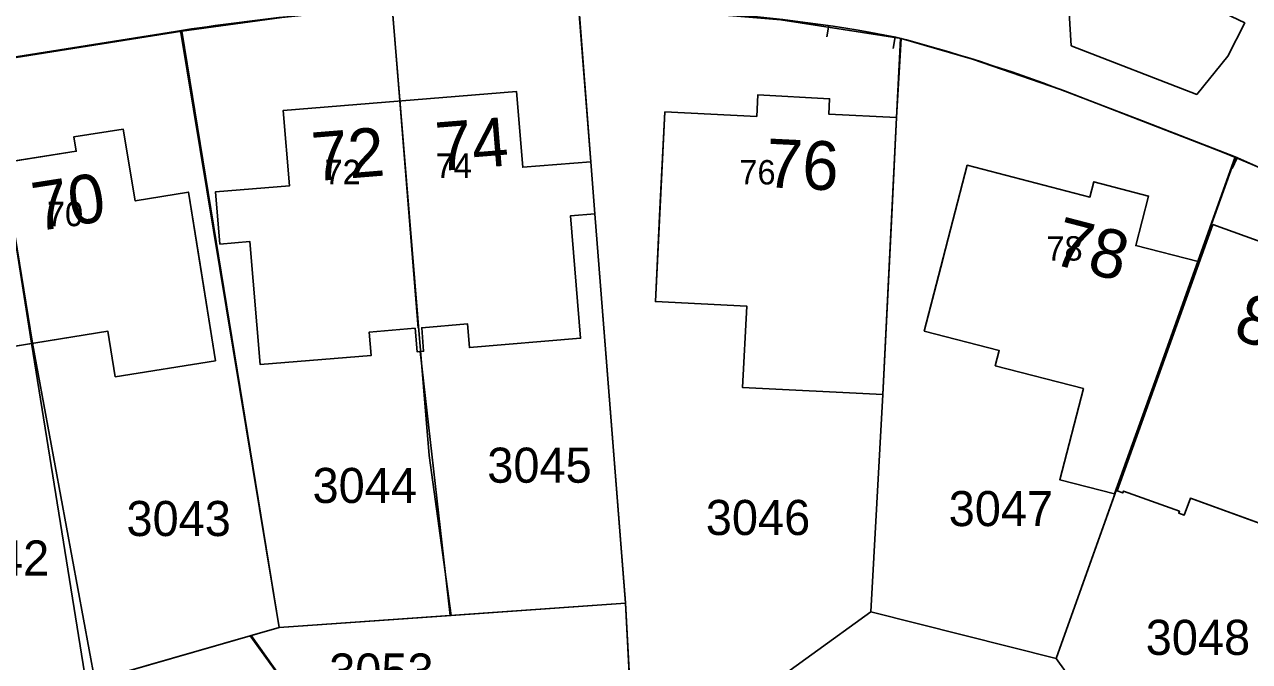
# Model space of a CAD drawing. Extents: x 148816 to 151297, y 399515 to 402500.
# Drawn here: x 150867.6 to 150930.4, y 400875.3 to 400908 of the extents above; entities that cross this region are included whole.
import ezdxf

# ---------------------------------------------------------------- set-up
doc = ezdxf.new("R2010")
doc.units = 0
for name, color, linetype in [('B01 Hoofdgebouw  [D] Norm', 7, 'Continuous'), ('B01 Hoofdgebouw  [T] Norm', 7, 'Continuous'), ('B01 hoofgebouw', 7, 'Continuous'), ('G01 perceelsgrens', 7, 'Continuous'), ('T01 Muur  [T] Gem', 7, 'Continuous'), ('T04 Haag heg  [D] Gem', 7, 'Continuous'), ('V00 Kant verharding algemeen  [T] Norm', 7, 'Continuous'), ('V00 Kant verharding algemeen secundair  [T] Gem', 7, 'Continuous'), ('Z01 perceelnummer', 7, 'Continuous'), ('Z02 huisnummer', 7, 'Continuous'), ('Z02 Huisnummer  [Tekst] Norm', 7, 'Continuous')]:
    doc.layers.add(name, color=color, linetype=linetype)

msp = doc.modelspace()

# ---------------------------------------------------------------- linework, layer by layer
at = {"layer": 'B01 Hoofdgebouw  [D] Norm'}
for p, q in [((150886.814, 400904.093), (150887.758, 400892.446)), ((150866.472, 400900.928), (150867.917, 400891.67))]:
    msp.add_line(p, q, dxfattribs=at)
at = {"layer": 'B01 Hoofdgebouw  [T] Norm'}
for p, q in [((150880.833, 400903.608), (150892.797, 400904.578)), ((150893.112, 400900.69), (150892.797, 400904.578)), ((150905.114, 400903.302), (150905.171, 400904.401)), ((150905.171, 400904.401), (150908.85, 400904.211)), ((150908.85, 400904.211), (150908.81, 400903.422)), ((150881.147, 400899.738), (150880.833, 400903.608)), ((150900.404, 400903.533), (150899.916, 400893.8)), ((150905.114, 400903.302), (150900.404, 400903.533)), ((150908.81, 400903.422), (150912.293, 400903.245)), ((150912.293, 400903.245), (150911.592, 400889.042)), ((150870.092, 400902.245), (150872.622, 400902.655)), ((150870.215, 400901.513), (150870.092, 400902.245)), ((150873.239, 400898.965), (150872.622, 400902.655)), ((150862.731, 400900.344), (150870.215, 400901.513)), ((150893.112, 400900.69), (150896.6, 400900.973)), ((150896.821, 400898.298), (150896.6, 400900.973)), ((150915.917, 400900.794), (150913.71, 400892.286)), ((150915.917, 400900.794), (150922.204, 400899.163)), ((150881.147, 400899.738), (150877.357, 400899.431)), ((150922.204, 400899.163), (150922.411, 400899.95)), ((150922.411, 400899.95), (150925.213, 400899.215)), ((150873.239, 400898.965), (150875.97, 400899.422)), ((150875.97, 400899.422), (150877.361, 400890.77)), ((150877.579, 400896.74), (150877.357, 400899.431)), ((150895.565, 400898.194), (150896.821, 400898.298)), ((150896.084, 400891.918), (150895.565, 400898.194)), ((150928.511, 400897.748), (150923.61, 400884.092)), ((150928.511, 400897.748), (150934.341, 400895.658)), ((150879.123, 400896.883), (150877.579, 400896.74)), ((150879.641, 400890.575), (150879.123, 400896.883)), ((150927.751, 400895.864), (150923.465, 400883.937)), ((150904.61, 400893.565), (150899.916, 400893.8)), ((150904.61, 400893.565), (150904.387, 400889.387)), ((150887.932, 400892.46), (150890.284, 400892.655)), ((150890.284, 400892.655), (150890.384, 400891.446)), ((150871.841, 400892.283), (150864.105, 400891.04)), ((150871.841, 400892.283), (150872.217, 400889.944)), ((150887.596, 400892.433), (150885.244, 400892.24)), ((150885.244, 400892.24), (150885.342, 400891.044)), ((150887.695, 400891.225), (150887.596, 400892.433)), ((150888.031, 400891.252), (150887.932, 400892.46)), ((150917.553, 400891.289), (150913.71, 400892.286)), ((150890.384, 400891.446), (150896.084, 400891.918)), ((150872.217, 400889.944), (150877.361, 400890.77)), ((150885.342, 400891.044), (150879.641, 400890.575)), ((150887.695, 400891.225), (150888.031, 400891.252)), ((150917.352, 400890.515), (150917.553, 400891.289)), ((150921.872, 400889.341), (150917.352, 400890.515)), ((150904.387, 400889.387), (150911.592, 400889.042)), ((150920.658, 400884.666), (150921.872, 400889.341)), ((150923.465, 400883.937), (150920.658, 400884.666)), ((150923.892, 400883.991), (150923.61, 400884.092)), ((150923.926, 400884.085), (150923.892, 400883.991)), ((150926.794, 400883.048), (150923.926, 400884.085)), ((150927.355, 400883.717), (150927.042, 400882.852)), ((150933.528, 400881.48), (150927.355, 400883.717)), ((150926.76, 400882.954), (150926.794, 400883.048)), ((150927.042, 400882.852), (150926.76, 400882.954))]:
    msp.add_line(p, q, dxfattribs=at)
msp.add_lwpolyline([(150925.211, 400899.213), (150924.559, 400896.676), (150927.751, 400895.864)], dxfattribs=at)
at = {"layer": 'B01 hoofgebouw'}
for points in [[(150896.821, 400898.298), (150896.6, 400900.973), (150893.112, 400900.69), (150892.797, 400904.578), (150880.833, 400903.608), (150881.147, 400899.738), (150877.357, 400899.431), (150877.579, 400896.74)], [(150912.047, 400898.252), (150912.293, 400903.245), (150908.81, 400903.422), (150908.85, 400904.211), (150905.171, 400904.401), (150905.114, 400903.302), (150900.404, 400903.533), (150900.154, 400898.54)], [(150858.545, 400892.811), (150857.946, 400896.535), (150860.682, 400896.97), (150860.096, 400900.654), (150862.618, 400901.056), (150862.731, 400900.344), (150870.215, 400901.513), (150870.092, 400902.245), (150872.622, 400902.655), (150873.239, 400898.965), (150875.97, 400899.422), (150876.568, 400895.706)], [(150914.662, 400895.955), (150915.917, 400900.794), (150922.204, 400899.163), (150922.411, 400899.95), (150925.213, 400899.215), (150924.559, 400896.676), (150927.751, 400895.864), (150926.061, 400891.159)], [(150877.579, 400896.74), (150879.123, 400896.883), (150879.641, 400890.575), (150885.342, 400891.044), (150885.244, 400892.24), (150887.596, 400892.433), (150887.695, 400891.225), (150888.031, 400891.252), (150887.932, 400892.46), (150890.284, 400892.655), (150890.384, 400891.446), (150896.084, 400891.918), (150895.565, 400898.194), (150896.821, 400898.298)], [(150912.047, 400898.252), (150911.592, 400889.042), (150904.387, 400889.387), (150904.61, 400893.565), (150899.916, 400893.8), (150900.154, 400898.54)], [(150926.823, 400893.042), (150928.511, 400897.748), (150934.341, 400895.658), (150933.729, 400893.944), (150938.641, 400892.191), (150936.958, 400887.484)], [(150914.662, 400895.955), (150913.71, 400892.286), (150917.553, 400891.289), (150917.352, 400890.515), (150921.872, 400889.341), (150920.658, 400884.666), (150923.465, 400883.937), (150926.061, 400891.159)], [(150877.361, 400890.77), (150876.568, 400895.706)], [(150858.545, 400892.811), (150859.337, 400887.875), (150864.481, 400888.701), (150864.105, 400891.04), (150871.841, 400892.283), (150872.217, 400889.944), (150877.361, 400890.77)], [(150926.823, 400893.042), (150923.61, 400884.092), (150923.892, 400883.991), (150923.926, 400884.085), (150926.794, 400883.048), (150926.76, 400882.954), (150927.042, 400882.852), (150927.355, 400883.717), (150933.528, 400881.48), (150935.821, 400887.893), (150936.959, 400887.486)]]:
    msp.add_lwpolyline(points, dxfattribs=at)
at = {"layer": 'G01 perceelsgrens'}
for points in [[(150875.63, 400907.67), (150880.76, 400908.37), (150884.91, 400908.81), (150886.413, 400908.903)], [(150886.413, 400908.903), (150888.325, 400885.909), (150889.45, 400877.701)], [(150896, 400908.95), (150896.6, 400900.973), (150896.821, 400898.298), (150898.38, 400878.33)], [(150896, 400908.95), (150901.21, 400908.69), (150906.35, 400908.26), (150912.53, 400907.3)], [(150865.621, 400906.086), (150875.63, 400907.67)], [(150875.63, 400907.67), (150880.62, 400877.08)], [(150910.97, 400877.89), (150911.592, 400889.042), (150912.293, 400903.245), (150912.53, 400907.3)], [(150912.53, 400907.3), (150916.18, 400906.24), (150920.69, 400904.68), (150924.85, 400903.09), (150929.66, 400901.22)], [(150865.621, 400906.086), (150867.981, 400891.663), (150871.17, 400874.36)], [(150920.47, 400875.5), (150929.66, 400901.22)], [(150929.66, 400901.22), (150934.24, 400899.2), (150938.69, 400896.97), (150941.51, 400895.49), (150943.91, 400894.17)], [(150889.45, 400877.701), (150898.38, 400878.33)], [(150898.38, 400878.33), (150898.86, 400869.14)], [(150880.62, 400877.08), (150889.45, 400877.701)], [(150898.86, 400869.14), (150910.97, 400877.89)], [(150910.97, 400877.89), (150920.47, 400875.5)], [(150879.136, 400876.653), (150880.62, 400877.08)], [(150871.17, 400874.36), (150879.136, 400876.653)], [(150879.136, 400876.653), (150886.996, 400865.785), (150896.092, 400852.995)], [(150920.47, 400875.5), (150927.127, 400866.218)]]:
    msp.add_lwpolyline(points, dxfattribs=at)
at = {"layer": 'T01 Muur  [T] Gem'}
msp.add_line((150896.821, 400898.298), (150898.393, 400878.348), dxfattribs=at)
at = {"layer": 'T04 Haag heg  [D] Gem'}
for p, q in [((150895.969, 400908.977), (150896.6, 400900.973)), ((150886.814, 400904.093), (150886.421, 400908.928)), ((150875.569, 400907.704), (150880.62, 400877.08)), ((150912.493, 400907.304), (150912.293, 400903.245)), ((150929.667, 400901.193), (150928.443, 400897.772)), ((150867.917, 400891.67), (150870.717, 400874.23)), ((150887.856, 400891.238), (150889.402, 400877.697)), ((150910.97, 400877.89), (150911.592, 400889.042)), ((150923.488, 400883.931), (150920.47, 400875.5)), ((150898.393, 400878.348), (150898.86, 400869.14)), ((150879.187, 400876.668), (150886.989, 400865.779))]:
    msp.add_line(p, q, dxfattribs=at)
for points in [[(150850.65, 400877.73), (150857.54, 400868.1), (150863.04, 400872.02), (150880.62, 400877.08), (150898.38, 400878.33)], [(150898.86, 400869.14), (150910.97, 400877.89), (150920.47, 400875.5), (150931.63, 400859.94), (150936.39, 400853.01)]]:
    msp.add_lwpolyline(points, dxfattribs=at)
at = {"layer": 'V00 Kant verharding algemeen  [T] Norm'}
for p, q in [((150908.818, 400907.975), (150908.714, 400907.384)), ((150875.31, 400907.665), (150829.065, 400900.265)), ((150912.214, 400907.376), (150912.11, 400906.785)), ((150920.847, 400904.624), (150928.307, 400901.748)), ((150929.752, 400901.184), (150929.506, 400900.637))]:
    msp.add_line(p, q, dxfattribs=at)
msp.add_lwpolyline([(150921.248, 400906.924), (150921.113, 400909.173), (150927.061, 400909.587), (150930.142, 400908.1), (150929.277, 400906.385), (150927.684, 400904.432), (150921.248, 400906.924)], dxfattribs=at)
for centre, radius, start, end in [((150898.117, 400756.539), 152.837, 93.65169, 98.58209), ((150897.926, 400834.107), 74.648, 78.9386, 86.94903), ((150890.704, 400825.038), 85.103, 69.25573, 75.3357), ((150884.185, 400791.627), 118.631, 55.09435, 68.16561)]:
    msp.add_arc(centre, radius, start, end, dxfattribs=at)
at = {"layer": 'V00 Kant verharding algemeen secundair  [T] Gem'}
for p, q in [((150908.818, 400907.975), (150908.714, 400907.384)), ((150912.214, 400907.376), (150912.11, 400906.785)), ((150929.752, 400901.184), (150929.506, 400900.637))]:
    msp.add_line(p, q, dxfattribs=at)

# ---------------------------------------------------------------- texts
at = {"layer": 'Z01 perceelnummer'}
for s, p in [('3045', (150891.296, 400884.51)), ('3044', (150882.335, 400883.471)), ('3047', (150914.962, 400882.284)), ('3043', (150872.793, 400881.775)), ('3046', (150902.505, 400881.828)), ('3042', (150863.476, 400879.75)), ('3048', (150925.067, 400875.679)), ('3053', (150883.189, 400873.951))]:
    msp.add_text(s, height=1.8, dxfattribs=at).set_placement(p)
at = {"layer": 'Z02 huisnummer'}
for s, rotation, p in [('72', 4.64472, (150882.399, 400899.972)), ('74', 4.64472, (150888.747, 400900.487)), ('76', 357.19195, (150905.546, 400899.674)), ('70', 8.85943, (150868.167, 400897.397)), ('78', 345.46349, (150920.182, 400895.761)), ('80', 340.31536, (150929.463, 400891.971))]:
    msp.add_text(s, height=2.5, rotation=rotation, dxfattribs=at).set_placement(p)
at = {"layer": 'Z02 Huisnummer  [Tekst] Norm'}
for s, p in [('72', (150882.949, 400899.829)), ('72', (150882.95, 400899.813)), ('74', (150888.644, 400900.159)), ('74', (150888.645, 400900.143)), ('76', (150904.224, 400899.813)), ('70', (150868.711, 400897.679)), ('70', (150868.711, 400897.668)), ('78', (150919.972, 400895.906))]:
    msp.add_text(s, height=1.25, dxfattribs=at).set_placement(p)

doc.saveas('drawing.dxf')
